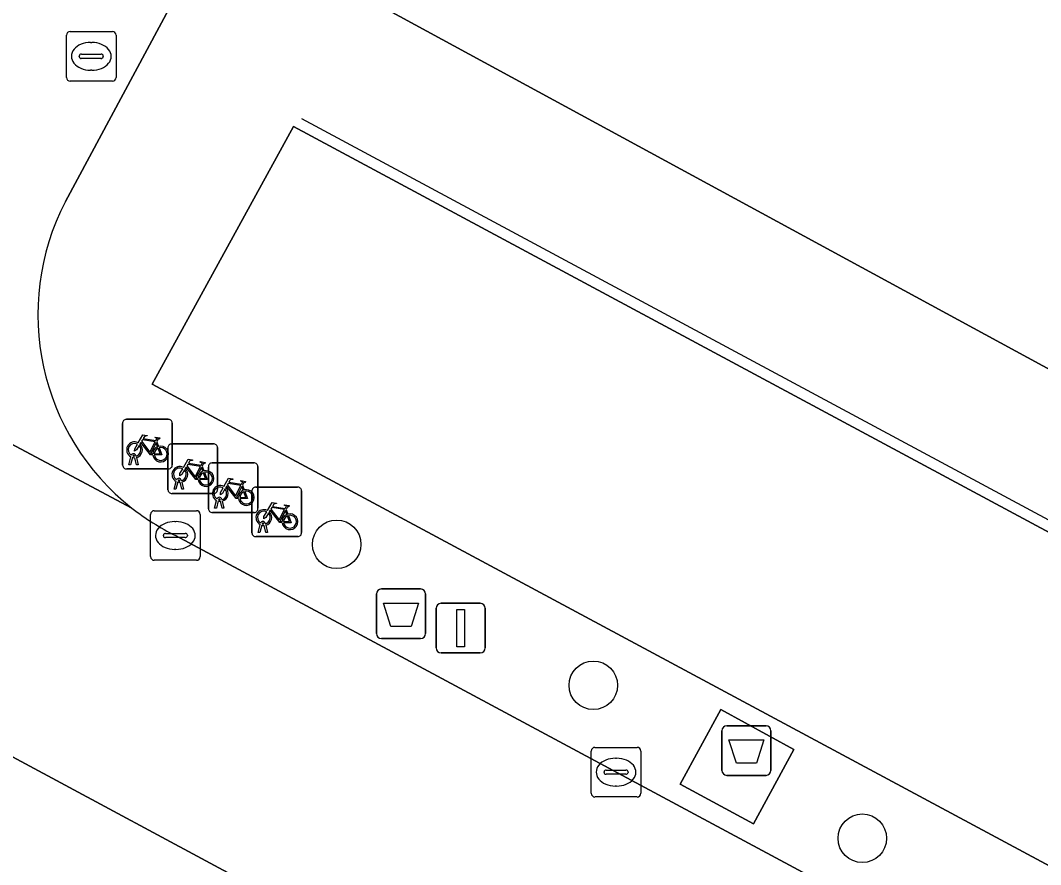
# Model space of a CAD drawing. Extents: x 159489 to 160304, y 383825 to 384531.
# Drawn here: x 159783.58 to 159804.16, y 384217.54 to 384234.56 of the extents above; entities that cross this region are included whole.
import ezdxf

# ---------------------------------------------------------------- set-up
doc = ezdxf.new("R2010")
doc.units = 0
for name, color, linetype in [('IMGEO_Afval_apart_plaats', 7, 'Continuous'), ('IMGEO_Afvalbak', 7, 'Continuous'), ('IMGEO_Boom', 7, 'Continuous'), ('IMGEO_Fietsenrek', 7, 'Continuous'), ('IMGEO_Groenvoorziening', 7, 'Continuous'), ('IMGEO_Kolk', 7, 'Continuous'), ('IMGEO_Lichtmast', 7, 'Continuous'), ('IMGEO_Lijnafwatering', 7, 'Continuous'), ('IMGEO_Pand', 7, 'Continuous'), ('IMGEO_Rijbaan_lokaal_gesloten', 7, 'Continuous'), ('IMGEO_Rioolput', 7, 'Continuous'), ('IMGEO_Voetpad_gesloten', 7, 'Continuous'), ('IMGEO_Voetpad_open', 7, 'Continuous')]:
    doc.layers.add(name, color=color, linetype=linetype)

msp = doc.modelspace()

# ---------------------------------------------------------------- linework, layer by layer
at = {"layer": 'IMGEO_Afval_apart_plaats'}
for p, q in [((159797.83, 384220.34), (159798.62, 384220.34)), ((159798.62, 384220.34), (159797.83, 384220.34)), ((159797.73, 384219.44), (159797.73, 384220.24)), ((159797.73, 384220.24), (159797.73, 384219.44)), ((159798.72, 384220.24), (159798.72, 384219.44)), ((159798.72, 384219.44), (159798.72, 384220.24)), ((159798.62, 384219.34), (159797.83, 384219.34)), ((159797.83, 384219.34), (159798.62, 384219.34))]:
    msp.add_line(p, q, dxfattribs=at)
msp.add_lwpolyline([(159797.873, 384220.054), (159798.577, 384220.054), (159798.428, 384219.584), (159798.022, 384219.584), (159797.873, 384220.054)], dxfattribs=at)
for centre, start, end in [((159797.83, 384220.24), 90, 180), ((159797.83, 384220.24), 90, 180), ((159798.62, 384220.24), 0, 90), ((159798.62, 384220.24), 360, 90), ((159797.83, 384219.44), 180, 270), ((159797.83, 384219.44), 180, 270), ((159798.62, 384219.44), 270, 0), ((159798.62, 384219.44), 270, 0)]:
    msp.add_arc(centre, 0.1, start, end, dxfattribs=at)
at = {"layer": 'IMGEO_Afvalbak'}
for p, q in [((159790.765, 384222.197), (159790.765, 384222.997)), ((159790.765, 384222.997), (159790.765, 384222.197)), ((159790.865, 384223.097), (159791.655, 384223.097)), ((159791.655, 384223.097), (159790.865, 384223.097)), ((159791.755, 384222.997), (159791.755, 384222.197)), ((159791.755, 384222.197), (159791.755, 384222.997)), ((159791.655, 384222.097), (159790.865, 384222.097)), ((159790.865, 384222.097), (159791.655, 384222.097))]:
    msp.add_line(p, q, dxfattribs=at)
msp.add_lwpolyline([(159790.908, 384222.811), (159791.612, 384222.811), (159791.463, 384222.341), (159791.057, 384222.341), (159790.908, 384222.811)], dxfattribs=at)
for centre, start, end in [((159790.865, 384222.997), 90, 180), ((159790.865, 384222.997), 90, 180), ((159791.655, 384222.997), 0, 90), ((159791.655, 384222.997), 360, 90), ((159790.865, 384222.197), 180, 270), ((159790.865, 384222.197), 180, 270), ((159791.655, 384222.197), 270, 0), ((159791.655, 384222.197), 270, 0)]:
    msp.add_arc(centre, 0.1, start, end, dxfattribs=at)
at = {"layer": 'IMGEO_Boom'}
for centre in [(159789.963, 384223.997), (159795.136, 384221.156), (159800.562, 384218.072)]:
    msp.add_circle(centre, 0.489, dxfattribs=at)
at = {"layer": 'IMGEO_Fietsenrek'}
for p, q in [((159785.645, 384225.592), (159785.645, 384226.433)), ((159785.645, 384226.433), (159785.645, 384225.592)), ((159785.72, 384226.517), (159786.561, 384226.517)), ((159786.561, 384226.517), (159785.72, 384226.517)), ((159786.645, 384226.442), (159786.645, 384225.601)), ((159786.645, 384225.601), (159786.645, 384226.442)), ((159786.332, 384226.066), (159786.368, 384225.971)), ((159786.634, 384226.022), (159787.475, 384226.022)), ((159787.475, 384226.022), (159786.634, 384226.022)), ((159786.559, 384225.097), (159786.559, 384225.938)), ((159786.559, 384225.938), (159786.559, 384225.097)), ((159787.559, 384225.947), (159787.559, 384225.106)), ((159787.559, 384225.106), (159787.559, 384225.947)), ((159785.772, 384225.601), (159785.811, 384225.761)), ((159785.806, 384225.601), (159785.772, 384225.601)), ((159785.841, 384225.749), (159785.806, 384225.601)), ((159785.883, 384225.773), (159785.882, 384225.777)), ((159785.924, 384225.601), (159785.89, 384225.743)), ((159785.914, 384225.784), (159785.915, 384225.777)), ((159785.922, 384225.747), (159785.957, 384225.601)), ((159785.957, 384225.601), (159785.924, 384225.601)), ((159787.449, 384225.639), (159788.29, 384225.639)), ((159788.29, 384225.639), (159787.449, 384225.639)), ((159786.57, 384225.517), (159785.729, 384225.517)), ((159785.729, 384225.517), (159786.57, 384225.517)), ((159787.246, 384225.571), (159787.282, 384225.476)), ((159787.374, 384224.714), (159787.374, 384225.555)), ((159787.374, 384225.555), (159787.374, 384224.714)), ((159788.374, 384225.564), (159788.374, 384224.723)), ((159788.374, 384224.723), (159788.374, 384225.564)), ((159786.686, 384225.106), (159786.725, 384225.266)), ((159786.755, 384225.254), (159786.72, 384225.106)), ((159786.797, 384225.278), (159786.796, 384225.282)), ((159786.838, 384225.106), (159786.804, 384225.248)), ((159786.828, 384225.289), (159786.829, 384225.282)), ((159786.836, 384225.252), (159786.871, 384225.106)), ((159788.061, 384225.188), (159788.097, 384225.093)), ((159787.484, 384225.022), (159786.643, 384225.022)), ((159786.643, 384225.022), (159787.484, 384225.022)), ((159786.72, 384225.106), (159786.686, 384225.106)), ((159786.871, 384225.106), (159786.838, 384225.106)), ((159788.253, 384224.227), (159788.253, 384225.068)), ((159788.253, 384225.068), (159788.253, 384224.227)), ((159788.328, 384225.152), (159789.169, 384225.152)), ((159789.169, 384225.152), (159788.328, 384225.152)), ((159789.253, 384225.077), (159789.253, 384224.236)), ((159789.253, 384224.236), (159789.253, 384225.077)), ((159787.501, 384224.723), (159787.54, 384224.883)), ((159787.57, 384224.871), (159787.535, 384224.723)), ((159787.612, 384224.895), (159787.611, 384224.899)), ((159787.653, 384224.723), (159787.619, 384224.865)), ((159787.643, 384224.906), (159787.644, 384224.899)), ((159787.651, 384224.869), (159787.686, 384224.723)), ((159788.299, 384224.639), (159787.458, 384224.639)), ((159787.458, 384224.639), (159788.299, 384224.639)), ((159787.535, 384224.723), (159787.501, 384224.723)), ((159787.686, 384224.723), (159787.653, 384224.723)), ((159788.94, 384224.701), (159788.976, 384224.606)), ((159788.38, 384224.236), (159788.419, 384224.396)), ((159788.449, 384224.384), (159788.414, 384224.236)), ((159788.491, 384224.408), (159788.49, 384224.412)), ((159788.532, 384224.236), (159788.498, 384224.378)), ((159788.522, 384224.419), (159788.523, 384224.412)), ((159788.53, 384224.382), (159788.565, 384224.236)), ((159788.414, 384224.236), (159788.38, 384224.236)), ((159788.565, 384224.236), (159788.532, 384224.236)), ((159789.178, 384224.152), (159788.337, 384224.152)), ((159788.337, 384224.152), (159789.178, 384224.152))]:
    msp.add_line(p, q, dxfattribs=at)
for points in [[(159785.979, 384225.991), (159785.927, 384225.901), (159785.887, 384225.876), (159785.888, 384225.923), (159785.943, 384226.017)], [(159785.958, 384226.043), (159786.053, 384226.207), (159786.139, 384226.193), (159786.141, 384226.184), (159786.085, 384226.173), (159786.058, 384226.128), (159786.314, 384226.087)], [(159786.254, 384225.799), (159786.204, 384225.799), (159786.013, 384226.05), (159785.994, 384226.018)], [(159786.301, 384226.062), (159786.044, 384226.103), (159786.027, 384226.074), (159786.194, 384225.854), (159786.301, 384226.062)], [(159786.349, 384225.964), (159786.319, 384226.041), (159786.21, 384225.823), (159786.253, 384225.823)], [(159786.314, 384226.087), (159786.339, 384226.136), (159786.333, 384226.14), (159786.31, 384226.144), (159786.298, 384226.151), (159786.297, 384226.154), (159786.299, 384226.159), (159786.394, 384226.144), (159786.396, 384226.134), (159786.386, 384226.121), (159786.374, 384226.115), (159786.36, 384226.121), (159786.332, 384226.066)], [(159786.283, 384225.823), (159786.403, 384225.822), (159786.359, 384225.936)], [(159786.379, 384225.943), (159786.434, 384225.798), (159786.284, 384225.798)], [(159786.872, 384225.548), (159786.967, 384225.712), (159787.053, 384225.698), (159787.055, 384225.689), (159786.999, 384225.678), (159786.972, 384225.633), (159787.228, 384225.592)], [(159787.215, 384225.567), (159786.958, 384225.608), (159786.941, 384225.579), (159787.108, 384225.359), (159787.215, 384225.567)], [(159787.228, 384225.592), (159787.253, 384225.641), (159787.247, 384225.645), (159787.224, 384225.649), (159787.212, 384225.656), (159787.211, 384225.659), (159787.213, 384225.664), (159787.308, 384225.649), (159787.31, 384225.639), (159787.3, 384225.626), (159787.288, 384225.62), (159787.274, 384225.626), (159787.246, 384225.571)], [(159786.893, 384225.496), (159786.841, 384225.406), (159786.801, 384225.381), (159786.802, 384225.428), (159786.857, 384225.522)], [(159787.168, 384225.304), (159787.118, 384225.304), (159786.927, 384225.555), (159786.908, 384225.523)], [(159787.263, 384225.469), (159787.233, 384225.546), (159787.124, 384225.328), (159787.167, 384225.328)], [(159787.197, 384225.328), (159787.317, 384225.327), (159787.273, 384225.441)], [(159787.293, 384225.448), (159787.348, 384225.303), (159787.198, 384225.303)], [(159787.687, 384225.165), (159787.782, 384225.329), (159787.868, 384225.315), (159787.87, 384225.306), (159787.814, 384225.295), (159787.787, 384225.25), (159788.043, 384225.209)], [(159788.03, 384225.184), (159787.773, 384225.225), (159787.756, 384225.196), (159787.923, 384224.976), (159788.03, 384225.184)], [(159788.043, 384225.209), (159788.068, 384225.258), (159788.062, 384225.262), (159788.039, 384225.266), (159788.027, 384225.273), (159788.026, 384225.276), (159788.028, 384225.281), (159788.123, 384225.266), (159788.125, 384225.256), (159788.115, 384225.243), (159788.103, 384225.237), (159788.089, 384225.243), (159788.061, 384225.188)], [(159787.708, 384225.113), (159787.656, 384225.023), (159787.616, 384224.998), (159787.617, 384225.045), (159787.672, 384225.139)], [(159787.983, 384224.921), (159787.933, 384224.921), (159787.742, 384225.172), (159787.723, 384225.14)], [(159788.078, 384225.086), (159788.048, 384225.163), (159787.939, 384224.945), (159787.982, 384224.945)], [(159788.012, 384224.945), (159788.132, 384224.944), (159788.088, 384225.058)], [(159788.108, 384225.065), (159788.163, 384224.92), (159788.013, 384224.92)], [(159788.566, 384224.678), (159788.661, 384224.842), (159788.747, 384224.828), (159788.749, 384224.819), (159788.693, 384224.808), (159788.666, 384224.763), (159788.922, 384224.722)], [(159788.922, 384224.722), (159788.947, 384224.771), (159788.941, 384224.775), (159788.918, 384224.779), (159788.906, 384224.786), (159788.905, 384224.789), (159788.907, 384224.794), (159789.002, 384224.779), (159789.004, 384224.769), (159788.994, 384224.756), (159788.982, 384224.75), (159788.968, 384224.756), (159788.94, 384224.701)], [(159788.587, 384224.626), (159788.535, 384224.536), (159788.495, 384224.511), (159788.496, 384224.558), (159788.551, 384224.652)], [(159788.862, 384224.434), (159788.812, 384224.434), (159788.621, 384224.685), (159788.602, 384224.653)], [(159788.909, 384224.697), (159788.652, 384224.738), (159788.635, 384224.709), (159788.802, 384224.489), (159788.909, 384224.697)], [(159788.957, 384224.599), (159788.927, 384224.676), (159788.818, 384224.458), (159788.861, 384224.458)], [(159788.891, 384224.458), (159789.011, 384224.457), (159788.967, 384224.571)], [(159788.987, 384224.578), (159789.042, 384224.433), (159788.892, 384224.433)]]:
    msp.add_lwpolyline(points, dxfattribs=at)
for centre, radius, start, end in [((159785.723, 384226.439), 0.0779, 92.4484, 184.2845), ((159785.723, 384226.439), 0.0779, 92.4484, 184.2845), ((159786.567, 384226.439), 0.0779, 2.4484, 94.2845), ((159786.567, 384226.439), 0.0779, 2.4484, 94.2845), ((159785.885, 384225.902), 0.159, 62.6766, 242.1369), ((159785.885, 384225.902), 0.129, 63.3192, 238.903), ((159785.885, 384225.902), 0.159, 283.5766, 46.6042), ((159786.637, 384225.944), 0.0779, 92.4484, 184.2845), ((159786.637, 384225.944), 0.0779, 92.4484, 184.2845), ((159787.481, 384225.944), 0.0779, 2.4484, 94.2845), ((159787.481, 384225.944), 0.0779, 2.4484, 94.2845), ((159785.865, 384225.773), 0.0499, 12.8025, 158.6934), ((159785.885, 384225.902), 0.129, 283.6043, 43.4302), ((159786.412, 384225.818), 0.159, 113.3408, 178.3217), ((159786.412, 384225.818), 0.159, 187.0065, 105.7708), ((159786.412, 384225.818), 0.129, 113.923, 177.9556), ((159786.412, 384225.818), 0.129, 188.6715, 104.5883), ((159785.885, 384225.902), 0.159, 253.9967, 271.7867), ((159785.865, 384225.773), 0.0174, 12.8025, 163.4502), ((159785.885, 384225.902), 0.129, 253.415, 269.0204), ((159786.567, 384225.595), 0.0779, 272.4484, 4.2845), ((159786.567, 384225.595), 0.0779, 272.4484, 4.2845), ((159787.452, 384225.561), 0.0779, 92.4484, 184.2845), ((159787.452, 384225.561), 0.0779, 92.4484, 184.2845), ((159788.296, 384225.561), 0.0779, 2.4484, 94.2845), ((159788.296, 384225.561), 0.0779, 2.4484, 94.2845), ((159785.723, 384225.595), 0.0779, 182.4484, 274.2845), ((159785.723, 384225.595), 0.0779, 182.4484, 274.2845), ((159786.799, 384225.407), 0.159, 62.6766, 242.1369), ((159786.799, 384225.407), 0.129, 63.3192, 238.903), ((159786.799, 384225.407), 0.129, 283.6043, 43.4302), ((159786.799, 384225.407), 0.159, 283.5766, 46.6042), ((159787.326, 384225.323), 0.159, 113.3408, 178.3217), ((159787.326, 384225.323), 0.159, 187.0065, 105.7708), ((159787.326, 384225.323), 0.129, 113.923, 177.9556), ((159787.326, 384225.323), 0.129, 188.6715, 104.5883), ((159786.779, 384225.278), 0.0499, 12.8025, 158.6934), ((159786.799, 384225.407), 0.159, 253.9967, 271.7867), ((159786.779, 384225.278), 0.0174, 12.8025, 163.4502), ((159786.799, 384225.407), 0.129, 253.415, 269.0204), ((159786.637, 384225.1), 0.0779, 182.4484, 274.2845), ((159786.637, 384225.1), 0.0779, 182.4484, 274.2845), ((159787.614, 384225.024), 0.159, 62.6766, 242.1369), ((159787.481, 384225.1), 0.0779, 272.4484, 4.2845), ((159787.481, 384225.1), 0.0779, 272.4484, 4.2845), ((159787.614, 384225.024), 0.129, 63.3192, 238.903), ((159787.614, 384225.024), 0.129, 283.6043, 43.4302), ((159787.614, 384225.024), 0.159, 283.5766, 46.6042), ((159788.141, 384224.94), 0.159, 113.3408, 178.3217), ((159788.141, 384224.94), 0.159, 187.0065, 105.7708), ((159788.141, 384224.94), 0.129, 113.923, 177.9556), ((159788.141, 384224.94), 0.129, 188.6715, 104.5883), ((159788.331, 384225.074), 0.0779, 92.4484, 184.2845), ((159788.331, 384225.074), 0.0779, 92.4484, 184.2845), ((159789.175, 384225.074), 0.0779, 2.4484, 94.2845), ((159789.175, 384225.074), 0.0779, 2.4484, 94.2845), ((159787.594, 384224.895), 0.0499, 12.8025, 158.6934), ((159787.614, 384225.024), 0.159, 253.9967, 271.7867), ((159787.594, 384224.895), 0.0174, 12.8025, 163.4502), ((159787.614, 384225.024), 0.129, 253.415, 269.0204), ((159787.452, 384224.717), 0.0779, 182.4484, 274.2845), ((159787.452, 384224.717), 0.0779, 182.4484, 274.2845), ((159788.296, 384224.717), 0.0779, 272.4484, 4.2845), ((159788.296, 384224.717), 0.0779, 272.4484, 4.2845), ((159788.493, 384224.537), 0.159, 62.6766, 242.1369), ((159788.493, 384224.537), 0.129, 63.3192, 238.903), ((159788.493, 384224.537), 0.129, 283.6043, 43.4302), ((159788.493, 384224.537), 0.159, 283.5766, 46.6042), ((159789.02, 384224.453), 0.159, 113.3408, 178.3217), ((159789.02, 384224.453), 0.159, 187.0065, 105.7708), ((159789.02, 384224.453), 0.129, 113.923, 177.9556), ((159789.02, 384224.453), 0.129, 188.6715, 104.5883), ((159788.473, 384224.408), 0.0499, 12.8025, 158.6934), ((159788.493, 384224.537), 0.159, 253.9967, 271.7867), ((159788.473, 384224.408), 0.0174, 12.8025, 163.4502), ((159788.493, 384224.537), 0.129, 253.415, 269.0204), ((159788.331, 384224.23), 0.0779, 182.4484, 274.2845), ((159788.331, 384224.23), 0.0779, 182.4484, 274.2845), ((159789.175, 384224.23), 0.0779, 272.4484, 4.2845), ((159789.175, 384224.23), 0.0779, 272.4484, 4.2845)]:
    msp.add_arc(centre, radius, start, end, dxfattribs=at)
at = {"layer": 'IMGEO_Groenvoorziening'}
msp.add_lwpolyline([(159818.769, 384196.149), (159823.064, 384198.401), (159774.367, 384224.577)], dxfattribs=at)
at = {"layer": 'IMGEO_Kolk'}
for p, q in [((159786.208, 384223.749), (159786.208, 384224.601)), ((159786.283, 384224.675), (159787.135, 384224.675)), ((159787.209, 384224.601), (159787.209, 384223.749)), ((159786.696, 384224.455), (159786.721, 384224.455)), ((159786.467, 384224.169), (159786.467, 384224.181)), ((159786.51, 384224.218), (159786.908, 384224.218)), ((159786.951, 384224.181), (159786.951, 384224.169)), ((159786.905, 384224.132), (159786.507, 384224.132)), ((159786.719, 384223.895), (159786.694, 384223.895)), ((159787.135, 384223.675), (159786.283, 384223.675)), ((159795.17, 384219.904), (159796.022, 384219.904)), ((159795.095, 384218.978), (159795.095, 384219.83)), ((159795.583, 384219.684), (159795.608, 384219.684)), ((159796.096, 384219.83), (159796.096, 384218.978)), ((159795.397, 384219.447), (159795.795, 384219.447)), ((159795.354, 384219.398), (159795.354, 384219.41)), ((159795.792, 384219.361), (159795.394, 384219.361)), ((159795.838, 384219.41), (159795.838, 384219.398)), ((159795.606, 384219.124), (159795.581, 384219.124)), ((159796.022, 384218.904), (159795.17, 384218.904))]:
    msp.add_line(p, q, dxfattribs=at)
for points in [[(159786.208, 384223.749), (159786.208, 384224.601)], [(159786.283, 384224.675), (159787.135, 384224.675)], [(159787.209, 384224.601), (159787.209, 384223.749)], [(159787.135, 384223.675), (159786.283, 384223.675)], [(159795.17, 384219.904), (159796.022, 384219.904)], [(159795.095, 384218.978), (159795.095, 384219.83)], [(159796.096, 384219.83), (159796.096, 384218.978)], [(159796.022, 384218.904), (159795.17, 384218.904)]]:
    msp.add_lwpolyline(points, dxfattribs=at)
for centre, radius, start, end in [((159786.285, 384224.599), 0.0765, 91.552, 178.448), ((159786.285, 384224.599), 0.0765, 91.552, 178.448), ((159787.133, 384224.599), 0.0765, 1.552, 88.448), ((159787.133, 384224.599), 0.0765, 1.552, 88.448), ((159786.507, 384224.178), 0.0403, 85.8775, 175.7526), ((159786.504, 384224.168), 0.0366, 178.938, 274.7102), ((159786.908, 384224.175), 0.043, 264.8664, 352.4533), ((159786.912, 384224.18), 0.0386, 1.7309, 96.639), ((159786.285, 384223.751), 0.0765, 181.552, 268.448), ((159786.285, 384223.751), 0.0765, 181.552, 268.448), ((159787.133, 384223.751), 0.0765, 271.552, 358.448), ((159787.133, 384223.751), 0.0765, 271.552, 358.448), ((159795.172, 384219.828), 0.0765, 91.552, 178.448), ((159795.172, 384219.828), 0.0765, 91.552, 178.448), ((159796.02, 384219.828), 0.0765, 1.552, 88.448), ((159796.02, 384219.828), 0.0765, 1.552, 88.448), ((159795.394, 384219.407), 0.0403, 85.8775, 175.7526), ((159795.799, 384219.409), 0.0386, 1.7309, 96.639), ((159795.391, 384219.397), 0.0366, 178.938, 274.7102), ((159795.795, 384219.404), 0.043, 264.8664, 352.4533), ((159795.172, 384218.98), 0.0765, 181.552, 268.448), ((159795.172, 384218.98), 0.0765, 181.552, 268.448), ((159796.02, 384218.98), 0.0765, 271.552, 358.448), ((159796.02, 384218.98), 0.0765, 271.552, 358.448)]:
    msp.add_arc(centre, radius, start, end, dxfattribs=at)
for centre, major_axis, ratio, start_param, end_param in [((159786.695, 384224.175), (-0.387, 0.002), 0.722429, 4.712389, 7.853982), ((159786.72, 384224.175), (-0.39, 0.002), 0.717154, 1.570796, 4.712389), ((159795.582, 384219.404), (-0.387, 0.002), 0.722429, 4.712389, 7.853982), ((159795.607, 384219.404), (-0.39, 0.002), 0.717154, 1.570796, 4.712389)]:
    msp.add_ellipse(centre, major_axis=major_axis, ratio=ratio, start_param=start_param, end_param=end_param, dxfattribs=at)
at = {"layer": 'IMGEO_Lichtmast'}
for p, q in [((159792.068, 384222.808), (159792.858, 384222.808)), ((159792.858, 384222.808), (159792.068, 384222.808)), ((159791.968, 384221.908), (159791.968, 384222.708)), ((159791.968, 384222.708), (159791.968, 384221.908)), ((159792.958, 384222.708), (159792.958, 384221.908)), ((159792.958, 384221.908), (159792.958, 384222.708)), ((159792.858, 384221.808), (159792.068, 384221.808)), ((159792.068, 384221.808), (159792.858, 384221.808))]:
    msp.add_line(p, q, dxfattribs=at)
msp.add_lwpolyline([(159792.388, 384222.683), (159792.538, 384222.683), (159792.538, 384221.933), (159792.388, 384221.933), (159792.388, 384222.683)], dxfattribs=at)
for centre, start, end in [((159792.068, 384222.708), 90, 180), ((159792.068, 384222.708), 90, 180), ((159792.858, 384222.708), 0, 90), ((159792.858, 384222.708), 360, 90), ((159792.068, 384221.908), 180, 270), ((159792.068, 384221.908), 180, 270), ((159792.858, 384221.908), 270, 0), ((159792.858, 384221.908), 270, 0)]:
    msp.add_arc(centre, 0.1, start, end, dxfattribs=at)
at = {"layer": 'IMGEO_Lijnafwatering'}
msp.add_lwpolyline([(159806.04, 384223.562), (159789.261, 384232.575)], dxfattribs=at)
at = {"layer": 'IMGEO_Pand'}
msp.add_lwpolyline([(159805.217, 384262.896), (159794.97, 384243.698), (159791.689, 384237.551), (159790.678, 384235.657), (159790.384, 384235.106), (159806.455, 384226.373)], dxfattribs=at)
at = {"layer": 'IMGEO_Rijbaan_lokaal_gesloten'}
for points in [[(159711.716, 384258.252), (159772.562, 384225.477), (159774.367, 384224.577), (159823.064, 384198.401), (159836.881, 384190.972), (159877.443, 384169.17)], [(159784.49, 384230.909), (159787.543, 384236.596), (159783.032, 384238.709), (159780.183, 384233.42)], [(159785.834, 384224.726), (159773.732, 384231.17)], [(159773.732, 384231.17), (159785.834, 384224.726)], [(159811.286, 384210.982), (159786.709, 384224.175)]]:
    msp.add_lwpolyline(points, dxfattribs=at)
for centre, radius, start, end in [((159788.902, 384228.631), 4.966, 152.6878, 231.8394), ((159788.925, 384228.665), 5.007, 231.8737, 243.7279)]:
    msp.add_arc(centre, radius, start, end, dxfattribs=at)
at = {"layer": 'IMGEO_Rioolput'}
for p, q in [((159784.512, 384233.409), (159784.512, 384234.261)), ((159784.587, 384234.335), (159785.439, 384234.335)), ((159785.513, 384234.261), (159785.513, 384233.409)), ((159785, 384234.115), (159785.025, 384234.115)), ((159784.771, 384233.829), (159784.771, 384233.841)), ((159784.814, 384233.878), (159785.212, 384233.878)), ((159785.255, 384233.841), (159785.255, 384233.829)), ((159785.209, 384233.792), (159784.811, 384233.792)), ((159785.023, 384233.555), (159784.998, 384233.555)), ((159785.439, 384233.335), (159784.587, 384233.335))]:
    msp.add_line(p, q, dxfattribs=at)
for points in [[(159784.512, 384233.409), (159784.512, 384234.261)], [(159784.587, 384234.335), (159785.439, 384234.335)], [(159785.513, 384234.261), (159785.513, 384233.409)], [(159785.439, 384233.335), (159784.587, 384233.335)]]:
    msp.add_lwpolyline(points, dxfattribs=at)
for centre, radius, start, end in [((159784.589, 384234.259), 0.0765, 91.552, 178.448), ((159784.589, 384234.259), 0.0765, 91.552, 178.448), ((159785.437, 384234.259), 0.0765, 1.552, 88.448), ((159785.437, 384234.259), 0.0765, 1.552, 88.448), ((159784.811, 384233.838), 0.0403, 85.8775, 175.7526), ((159784.808, 384233.828), 0.0366, 178.938, 274.7102), ((159785.212, 384233.835), 0.043, 264.8664, 352.4533), ((159785.216, 384233.84), 0.0386, 1.7309, 96.639), ((159784.589, 384233.411), 0.0765, 181.552, 268.448), ((159784.589, 384233.411), 0.0765, 181.552, 268.448), ((159785.437, 384233.411), 0.0765, 271.552, 358.448), ((159785.437, 384233.411), 0.0765, 271.552, 358.448)]:
    msp.add_arc(centre, radius, start, end, dxfattribs=at)
for centre, major_axis, ratio, start_param, end_param in [((159784.999, 384233.835), (-0.387, 0.002), 0.722429, 4.712389, 7.853982), ((159785.024, 384233.835), (-0.39, 0.002), 0.717154, 1.570796, 4.712389)]:
    msp.add_ellipse(centre, major_axis=major_axis, ratio=ratio, start_param=start_param, end_param=end_param, dxfattribs=at)
at = {"layer": 'IMGEO_Voetpad_gesloten'}
msp.add_lwpolyline([(159799.184, 384219.863), (159797.707, 384220.667), (159796.889, 384219.164), (159798.366, 384218.36)], close=True, dxfattribs=at)
at = {"layer": 'IMGEO_Voetpad_open'}
for points in [[(159806.759, 384227.581), (159806.333, 384226.788), (159806.58, 384226.639), (159806.455, 384226.373), (159790.384, 384235.106), (159787.543, 384236.596), (159784.49, 384230.909)], [(159786.709, 384224.175), (159811.286, 384210.982), (159830.635, 384200.595), (159841.233, 384194.906), (159846.022, 384192.335), (159850.876, 384189.729), (159870.224, 384179.343), (159880.668, 384173.736), (159888.635, 384169.463), (159893.253, 384178.177), (159891.472, 384180.7), (159875.43, 384189.271), (159875.566, 384189.534), (159875.806, 384189.41), (159876.265, 384190.214), (159850.676, 384203.98), (159832.355, 384213.828), (159806.759, 384227.581)]]:
    msp.add_lwpolyline(points, dxfattribs=at)
for points in [[(159890.081, 384178.186), (159789.088, 384232.417), (159786.238, 384227.228), (159886.537, 384173.398), (159887.304, 384172.975)], [(159890.081, 384178.186), (159887.304, 384172.975), (159886.537, 384173.398), (159786.238, 384227.228), (159789.088, 384232.417)], [(159799.184, 384219.863), (159798.366, 384218.36), (159796.889, 384219.164), (159797.707, 384220.667)]]:
    msp.add_lwpolyline(points, close=True, dxfattribs=at)
for centre, radius, start, end in [((159788.902, 384228.631), 4.966, 152.6878, 231.8394), ((159788.925, 384228.665), 5.007, 231.8737, 243.7279)]:
    msp.add_arc(centre, radius, start, end, dxfattribs=at)

doc.saveas('drawing.dxf')
